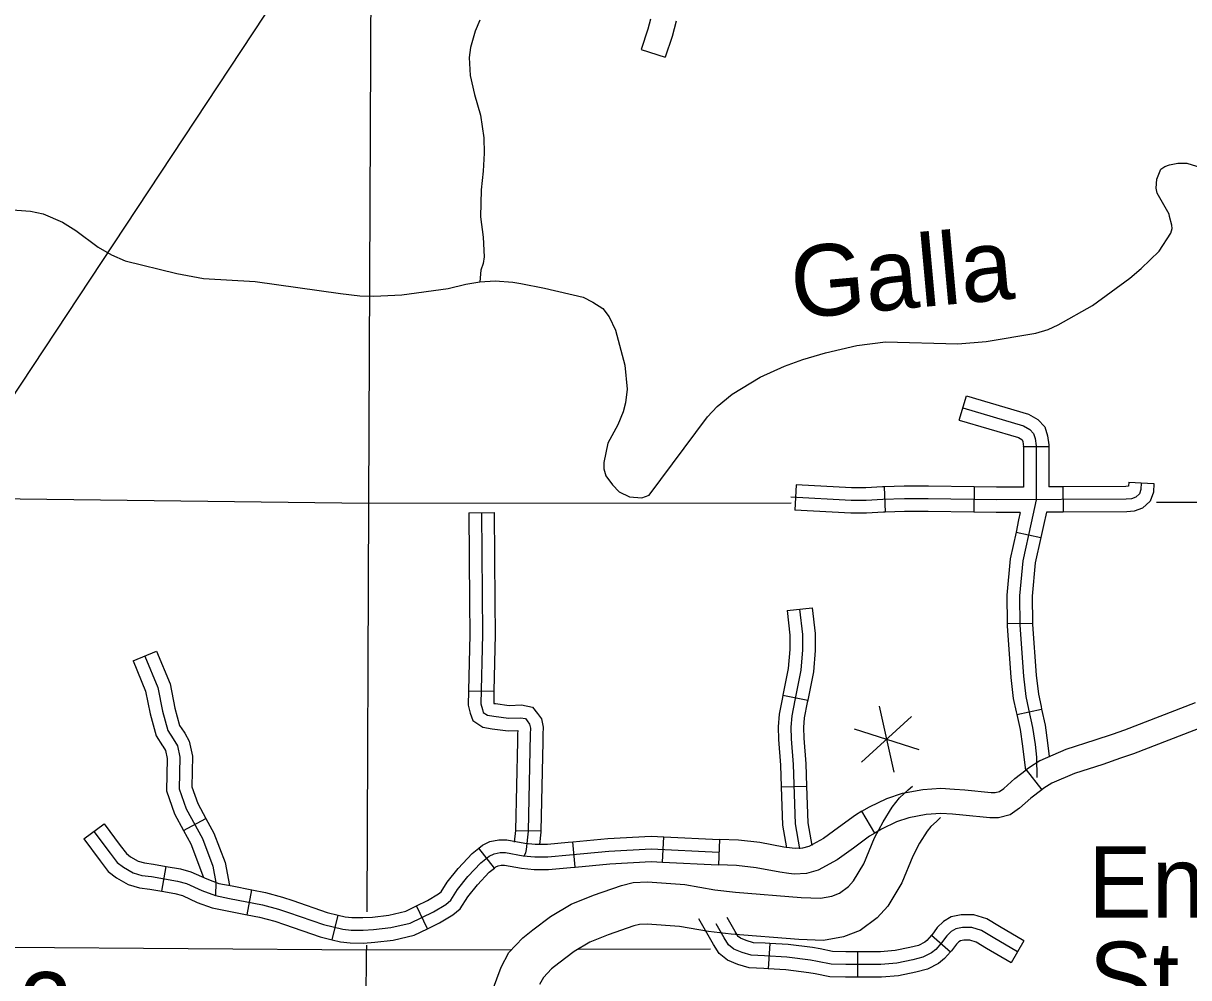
# Model space of a CAD drawing. Extents: x 1374139 to 1377472, y 1168351 to 1170484.
# Drawn here: x 1375883 to 1376021, y 1169137 to 1169250 of the extents above; entities that cross this region are included whole.
import ezdxf

# ---------------------------------------------------------------- set-up
doc = ezdxf.new("R2010")
doc.units = 0
doc.layers.add('14', color=7, linetype='Continuous')
doc.layers.add('Default', color=7, linetype='Continuous')

msp = doc.modelspace()

# ---------------------------------------------------------------- linework, layer by layer
at = {"layer": '14'}
msp.add_line((1376223.13, 1169722.43), (1375820.09, 1169112.48), dxfattribs=at)
at = {"layer": 'Default'}
for p, q in [((1375993.83, 1169203.03), (1375994.68, 1169205.9)), ((1376001.43, 1169199.9), (1376004.43, 1169199.9)), ((1376013.88, 1169195.69), (1376016.87, 1169195.51)), ((1375974.53, 1169195.37), (1375974.37, 1169192.38)), ((1375984.94, 1169195.13), (1375985.05, 1169192.13)), ((1375995.58, 1169195.12), (1375995.53, 1169192.12)), ((1376006.1, 1169195.12), (1376006.12, 1169192.12)), ((1375935.77, 1169192.06), (1375938.77, 1169192.08)), ((1376000.54, 1169189.76), (1376003.47, 1169189.12)), ((1375973.44, 1169180.47), (1375976.42, 1169180.8)), ((1375999.49, 1169178.95), (1376002.49, 1169178.99)), ((1375896.03, 1169174.51), (1375898.79, 1169175.66)), ((1375935.74, 1169170.98), (1375938.74, 1169170.92)), ((1375972.95, 1169170.46), (1375975.89, 1169169.87)), ((1375984.35, 1169169.16), (1375986.07, 1169161.35)), ((1376000.64, 1169168.17), (1376003.57, 1169168.81)), ((1375988.16, 1169167.95), (1375982.26, 1169162.55)), ((1375981.4, 1169166.46), (1375989.02, 1169164.04)), ((1376001.76, 1169161.63), (1376003.59, 1169159.25)), ((1375972.76, 1169159.61), (1375975.76, 1169159.71)), ((1375993.25, 1169159.35), (1375993.25, 1169159.35)), ((1375902.01, 1169154.44), (1375904.64, 1169155.88)), ((1375983.82, 1169154.13), (1375982.3, 1169156.72)), ((1375890.21, 1169153.44), (1375892.62, 1169155.23)), ((1375941.3, 1169154.46), (1375944.3, 1169154.4)), ((1375948.37, 1169150.12), (1375948.09, 1169153.11)), ((1375958.69, 1169150.7), (1375958.84, 1169153.7)), ((1375938.81, 1169150), (1375936.95, 1169152.36)), ((1375899.43, 1169147.25), (1375899.95, 1169150.2)), ((1375909.54, 1169144.48), (1375910.11, 1169147.43)), ((1375930.9, 1169142.82), (1375929.57, 1169145.51)), ((1375919.59, 1169141.52), (1375920.3, 1169144.44)), ((1375990.55, 1169142.07), (1375992.8, 1169140.07)), ((1375971.4, 1169141.07), (1375971.2, 1169138.08)), ((1376001.48, 1169141.38), (1375999.96, 1169138.79)), ((1375922.99, 1168982), (1375923.67, 1169140.31)), ((1375981.79, 1169140.08), (1375981.79, 1169137.08))]:
    msp.add_line(p, q, dxfattribs=at)
for points in [[(1375924.39, 1169299.41), (1375923.92, 1169193.18)], [(1375937.06, 1169250.36), (1375936.53, 1169249.06), (1375935.98, 1169247.14), (1375935.83, 1169245.96), (1375935.94, 1169243.81), (1375936.45, 1169241.56), (1375937.17, 1169239.13), (1375937.55, 1169236.43), (1375937.6, 1169234.62), (1375937.49, 1169232.5), (1375937.24, 1169230.3), (1375937.14, 1169227.09), (1375937.47, 1169224.69), (1375937.61, 1169222.35), (1375937.47, 1169221.56), (1375937.2, 1169220.79)], [(1375957.29, 1169250.49), (1375956.97, 1169249.3), (1375956.18, 1169246.91), (1375959.03, 1169245.97)], [(1375960.33, 1169250.25), (1375959.85, 1169248.44), (1375959.03, 1169245.97)], [(1376018.7, 1169227.12), (1376018.65, 1169227.4), (1376017.25, 1169229.87), (1376017.12, 1169230.49), (1376017.19, 1169231.54), (1376017.7, 1169232.71), (1376018.16, 1169233.03), (1376018.71, 1169233.24), (1376019.69, 1169233.42), (1376020.75, 1169233.43), (1376024.97, 1169232.15)], [(1375880.09, 1169228.05), (1375883.89, 1169227.77), (1375885.38, 1169227.44), (1375887.68, 1169226.45), (1375889.26, 1169225.47), (1375891.89, 1169223.51), (1375893.49, 1169222.58), (1375895.09, 1169221.86), (1375901.22, 1169220.36), (1375904.36, 1169219.78), (1375910.48, 1169219.44), (1375920.6, 1169218), (1375922.88, 1169217.74), (1375924.52, 1169217.7), (1375927.84, 1169217.86), (1375933.34, 1169218.61), (1375935.43, 1169219.12), (1375937.06, 1169219.41), (1375938.88, 1169219.51), (1375941, 1169219.36), (1375941.94, 1169219.2), (1375944.75, 1169218.65), (1375949.32, 1169217.56), (1375950.47, 1169216.98), (1375951.65, 1169216.23), (1375952.39, 1169215.24), (1375953.15, 1169213.68), (1375954.23, 1169209.51), (1375954.5, 1169206.69), (1375954.33, 1169205.08), (1375954.04, 1169204.01), (1375953.42, 1169202.47), (1375952.23, 1169200.31), (1375951.76, 1169198.02), (1375951.74, 1169197.27), (1375951.98, 1169196.42), (1375952.77, 1169195.35), (1375953.55, 1169194.53), (1375954.8, 1169193.96), (1375956.24, 1169193.83), (1375957.11, 1169194.13), (1375964.03, 1169203.41), (1375965.16, 1169204.62), (1375966.93, 1169206.09), (1375970.24, 1169208.09), (1375973.15, 1169209.41), (1375975.29, 1169210.2), (1375977.99, 1169210.99), (1375981.69, 1169211.86), (1375985.08, 1169212.3), (1375993.66, 1169212.07), (1375996.99, 1169212.33), (1376002.89, 1169213.3), (1376004.36, 1169213.75), (1376005.54, 1169214.32), (1376009.61, 1169216.59), (1376014.01, 1169219.83), (1376015.34, 1169220.98), (1376017.49, 1169223.02), (1376018.88, 1169225.14), (1376019.01, 1169225.7), (1376018.98, 1169226.1), (1376018.7, 1169227.12)], [(1375937.2, 1169220.79), (1375937.06, 1169219.41)], [(1375994.68, 1169205.9), (1376002.01, 1169203.73), (1376003.13, 1169203.11), (1376003.94, 1169202.21), (1376004.25, 1169201.18), (1376004.43, 1169200.11), (1376004.43, 1169199.9)], [(1375994.26, 1169204.47), (1376001.42, 1169202.34), (1376002.18, 1169201.92), (1376002.6, 1169201.45), (1376002.79, 1169200.83), (1376002.93, 1169199.99), (1376002.93, 1169193.6), (1376002.32, 1169190.88), (1376001.33, 1169186.36), (1376000.95, 1169182.23), (1376001, 1169178.75), (1376001.42, 1169172.71), (1376001.7, 1169170.32), (1376002.03, 1169168.81), (1376002.51, 1169166.64), (1376002.79, 1169164.62), (1376002.98, 1169163.11), (1376003.02, 1169160.7)], [(1375993.83, 1169203.03), (1376000.83, 1169200.95), (1376001.23, 1169200.73), (1376001.26, 1169200.69), (1376001.33, 1169200.49), (1376001.43, 1169199.86), (1376001.43, 1169199.9)], [(1375197.41, 1169202.24), (1375923.92, 1169193.18)], [(1376001.43, 1169199.9), (1376001.43, 1169195.09)], [(1376004.43, 1169199.9), (1376004.43, 1169195.11)], [(1376013.88, 1169195.69), (1376013.85, 1169195.19), (1376013.52, 1169195.17), (1376006.1, 1169195.12)], [(1376015.37, 1169195.6), (1376015.33, 1169194.8), (1376015.14, 1169194.28), (1376014.71, 1169193.9), (1376014.2, 1169193.71), (1376013.58, 1169193.67), (1375998.22, 1169193.57), (1375990.16, 1169193.71), (1375987.33, 1169193.71), (1375984.78, 1169193.62), (1375982.8, 1169193.52), (1375981.01, 1169193.52), (1375973.89, 1169193.9)], [(1375984.94, 1169195.13), (1375984.72, 1169195.12), (1375982.77, 1169195.02), (1375981.05, 1169195.02), (1375974.53, 1169195.37)], [(1375995.58, 1169195.12), (1375990.17, 1169195.21), (1375987.3, 1169195.21), (1375984.94, 1169195.13)], [(1376001.43, 1169195.09), (1375998.23, 1169195.07), (1375995.58, 1169195.12)], [(1376006.1, 1169195.12), (1376004.43, 1169195.11)], [(1376016.87, 1169195.51), (1376016.81, 1169194.49), (1376016.42, 1169193.41), (1376015.5, 1169192.59), (1376014.52, 1169192.23), (1376013.65, 1169192.17), (1376006.12, 1169192.12)], [(1375923.92, 1169193.18), (1375923.7, 1169144.83)], [(1375923.92, 1169193.18), (1375973.93, 1169193.25)], [(1376017.16, 1169193.3), (1376029.27, 1169193.32)], [(1375935.77, 1169192.06), (1375935.85, 1169181.5)], [(1375937.27, 1169192.07), (1375937.38, 1169177.65), (1375937.21, 1169169.45), (1375937.38, 1169168.77), (1375937.49, 1169168.43), (1375938, 1169168.09), (1375938.74, 1169167.97), (1375940.49, 1169167.75), (1375941.9, 1169167.8), (1375942.47, 1169167.69), (1375942.7, 1169167.41), (1375942.96, 1169167.03), (1375943.08, 1169166.55), (1375943.05, 1169165.84), (1375942.8, 1169154.36), (1375942.58, 1169152.21), (1375942.48, 1169151.79), (1375942.32, 1169151.45)], [(1375938.77, 1169192.08), (1375938.85, 1169181.52)], [(1375985.05, 1169192.13), (1375984.85, 1169192.12), (1375982.84, 1169192.02), (1375980.97, 1169192.02), (1375974.37, 1169192.38)], [(1375995.53, 1169192.12), (1375990.14, 1169192.21), (1375987.36, 1169192.21), (1375985.05, 1169192.13)], [(1376001.05, 1169192.09), (1375998.21, 1169192.07), (1375995.53, 1169192.12)], [(1376001.05, 1169192.09), (1376000.85, 1169191.21), (1376000.54, 1169189.76)], [(1376004.13, 1169192.11), (1376003.78, 1169190.56), (1376003.47, 1169189.12)], [(1376006.12, 1169192.12), (1376004.13, 1169192.11)], [(1376000.54, 1169189.76), (1375999.84, 1169186.59), (1375999.45, 1169182.29), (1375999.49, 1169178.95)], [(1376003.47, 1169189.12), (1376002.81, 1169186.13), (1376002.45, 1169182.18), (1376002.49, 1169178.99)], [(1375935.85, 1169181.5), (1375935.88, 1169177.66), (1375935.74, 1169170.98)], [(1375938.85, 1169181.52), (1375938.88, 1169177.64), (1375938.74, 1169170.92)], [(1375973.44, 1169180.47), (1375973.76, 1169177.58), (1375973.76, 1169175.88), (1375973.58, 1169173.63), (1375972.95, 1169170.46)], [(1375974.93, 1169180.64), (1375975.26, 1169177.66), (1375975.26, 1169175.82), (1375975.07, 1169173.42), (1375974.37, 1169169.88), (1375973.99, 1169168), (1375973.89, 1169166.68), (1375973.94, 1169165.31), (1375974.18, 1169162.24), (1375974.41, 1169155.22), (1375974.92, 1169152.28)], [(1375976.42, 1169180.8), (1375976.76, 1169177.75), (1375976.76, 1169175.77), (1375976.56, 1169173.21), (1375975.89, 1169169.87)], [(1375999.49, 1169178.95), (1375999.5, 1169178.68), (1375999.93, 1169172.57), (1376000.22, 1169170.07), (1376000.57, 1169168.49), (1376000.64, 1169168.17)], [(1376002.49, 1169178.99), (1376002.5, 1169178.81), (1376002.92, 1169172.85), (1376003.19, 1169170.57), (1376003.5, 1169169.13), (1376003.57, 1169168.81)], [(1375897.41, 1169175.09), (1375898.97, 1169171.36), (1375899.53, 1169168.58), (1375900.14, 1169166.27), (1375900.8, 1169165.28), (1375901.28, 1169164.48), (1375901.56, 1169163.11), (1375901.51, 1169159.38), (1375902.31, 1169157.02), (1375904.24, 1169153.49), (1375905.47, 1169150.23), (1375905.85, 1169148.3), (1375905.79, 1169146.74)], [(1375898.79, 1169175.66), (1375900.41, 1169171.8), (1375900.99, 1169168.92), (1375901.53, 1169166.89), (1375902.08, 1169166.07), (1375902.15, 1169165.95)], [(1375896.03, 1169174.51), (1375897.52, 1169170.92), (1375898.07, 1169168.24), (1375898.76, 1169165.64), (1375899.53, 1169164.48), (1375899.56, 1169164.43)], [(1375935.74, 1169170.98), (1375935.71, 1169169.28), (1375935.94, 1169168.35), (1375936.23, 1169167.46), (1375937.45, 1169166.66), (1375938.53, 1169166.49), (1375940.42, 1169166.24), (1375941.57, 1169166.29), (1375941.55, 1169165.89), (1375941.53, 1169165.02)], [(1375938.74, 1169170.92), (1375938.72, 1169169.61), (1375938.75, 1169169.49), (1375938.95, 1169169.46), (1375940.56, 1169169.25), (1375942.02, 1169169.31), (1375943.3, 1169169.06), (1375943.9, 1169168.31), (1375944.36, 1169167.65), (1375944.58, 1169166.69), (1375944.55, 1169165.79), (1375944.53, 1169164.95)], [(1375972.95, 1169170.46), (1375972.89, 1169170.18), (1375972.5, 1169168.2), (1375972.39, 1169166.7), (1375972.44, 1169165.22), (1375972.68, 1169162.16), (1375972.76, 1169159.61)], [(1375975.89, 1169169.87), (1375975.84, 1169169.59), (1375975.48, 1169167.79), (1375975.4, 1169166.65), (1375975.44, 1169165.39), (1375975.67, 1169162.33), (1375975.76, 1169159.71)], [(1376021.74, 1169169.56), (1376013.4, 1169166.34), (1376011.92, 1169165.82)], [(1376000.64, 1169168.17), (1376001.03, 1169166.38), (1376001.3, 1169164.42), (1376001.66, 1169161.55)], [(1376003.57, 1169168.81), (1376003.98, 1169166.91), (1376004.28, 1169164.81), (1376004.48, 1169163.19)], [(1375789.38, 1169167.95), (1375818.11, 1169167.8), (1375818.07, 1169141.1), (1375923.67, 1169140.31), (1375940.77, 1169140.36)], [(1376022.82, 1169166.77), (1376014.43, 1169163.52), (1376012.9, 1169162.99)], [(1375902.15, 1169165.95), (1375902.69, 1169165.02), (1375903.06, 1169163.25), (1375903.01, 1169159.62), (1375903.69, 1169157.63), (1375904.64, 1169155.88)], [(1376011.92, 1169165.82), (1376009.87, 1169165.12), (1376006.43, 1169164.03), (1376003.37, 1169162.71), (1376002.13, 1169161.91), (1376001.76, 1169161.63)], [(1375899.56, 1169164.43), (1375899.86, 1169163.93), (1375900.06, 1169162.96), (1375900.01, 1169159.14), (1375900.93, 1169156.42), (1375902.01, 1169154.44)], [(1375941.53, 1169165.02), (1375941.3, 1169154.46)], [(1375944.53, 1169164.95), (1375944.3, 1169154.4)], [(1376012.9, 1169162.99), (1376010.82, 1169162.27), (1376007.48, 1169161.21), (1376004.78, 1169160.05), (1376003.85, 1169159.46), (1376003.59, 1169159.25)], [(1375993.25, 1169159.35), (1375994.5, 1169159.25), (1375997.6, 1169158.95), (1375998.08, 1169158.95), (1375998.58, 1169159.07), (1375999.11, 1169159.43), (1376000.4, 1169160.59), (1376001.76, 1169161.63)], [(1375938.06, 1169134.12), (1375939.59, 1169138.28), (1375940.51, 1169140), (1375942.16, 1169141.74), (1375943.37, 1169142.7), (1375945.46, 1169144.26), (1375947.89, 1169145.73), (1375950.54, 1169146.77), (1375953.85, 1169147.93), (1375955.21, 1169148.28), (1375956.94, 1169148.37), (1375961.34, 1169148.07), (1375964.89, 1169147.44), (1375967.32, 1169147.15), (1375975.12, 1169146.52), (1375977.4, 1169146.44), (1375978.76, 1169146.68), (1375979.66, 1169147.03), (1375980.73, 1169147.82), (1375981.32, 1169148.47), (1375982.53, 1169150.51), (1375983.79, 1169153.56), (1375984.81, 1169155.47), (1375985.9, 1169157.19), (1375986.75, 1169158.32), (1375987.78, 1169159.24), (1375988.29, 1169159.69)], [(1375972.76, 1169159.61), (1375972.92, 1169155.06), (1375973.38, 1169152.4)], [(1375975.76, 1169159.71), (1375975.91, 1169155.37), (1375976.38, 1169152.65)], [(1375982.3, 1169156.72), (1375983.19, 1169157.23), (1375985.25, 1169158.25), (1375987.12, 1169158.86), (1375989.51, 1169159.3), (1375991.63, 1169159.47), (1375993.25, 1169159.35)], [(1376003.59, 1169159.25), (1376002.31, 1169158.28), (1376000.96, 1169157.07), (1375999.83, 1169156.29), (1375998.45, 1169155.95), (1375997.46, 1169155.95), (1375994.24, 1169156.26), (1375993.02, 1169156.36)], [(1375904.64, 1169155.88), (1375905.61, 1169154.11), (1375906.92, 1169150.64), (1375907.44, 1169147.94)], [(1375991.62, 1169155.97), (1375991.11, 1169155.51), (1375990.45, 1169154.92), (1375990.02, 1169154.35), (1375989.13, 1169152.95), (1375988.31, 1169151.42), (1375987.02, 1169148.26), (1375985.35, 1169145.48), (1375984.1, 1169144.1), (1375982.1, 1169142.62), (1375980.12, 1169141.84), (1375977.75, 1169141.42), (1375974.83, 1169141.53), (1375966.82, 1169142.17), (1375964.15, 1169142.5), (1375960.73, 1169143.1), (1375956.9, 1169143.36), (1375955.97, 1169143.31), (1375955.3, 1169143.14), (1375952.28, 1169142.08), (1375950.11, 1169141.23), (1375948.25, 1169140.11), (1375946.42, 1169138.74), (1375945.55, 1169138.05), (1375944.6, 1169137.05), (1375944.16, 1169136.22)], [(1375982.3, 1169156.72), (1375981.55, 1169156.27), (1375979.52, 1169154.79), (1375977.77, 1169153.5), (1375976.01, 1169152.55), (1375975.26, 1169152.35), (1375974.39, 1169152.3), (1375974.03, 1169152.34)], [(1375993.02, 1169156.36), (1375991.63, 1169156.46), (1375989.91, 1169156.32), (1375987.86, 1169155.94), (1375986.38, 1169155.46), (1375984.62, 1169154.59), (1375983.82, 1169154.13)], [(1375891.41, 1169154.33), (1375893.32, 1169151.76), (1375894.17, 1169150.66), (1375894.9, 1169150.09), (1375896.06, 1169149.43), (1375897.09, 1169149.12), (1375898.23, 1169148.98), (1375901.31, 1169148.44), (1375902.37, 1169148.16), (1375904.19, 1169147.33), (1375905.79, 1169146.74), (1375907.46, 1169146.41), (1375911.35, 1169145.66), (1375913.26, 1169145.14), (1375914.45, 1169144.72), (1375918.59, 1169143.31), (1375920.86, 1169142.76), (1375921.85, 1169142.65), (1375923.28, 1169142.63), (1375924.5, 1169142.71), (1375926.56, 1169142.95), (1375928.82, 1169143.46), (1375931.6, 1169144.83), (1375933.04, 1169145.7), (1375933.63, 1169146.18), (1375934.43, 1169147.45), (1375935.65, 1169148.98), (1375937.18, 1169150.63), (1375938.17, 1169151.41), (1375938.76, 1169151.69), (1375939.47, 1169151.84), (1375940.13, 1169151.84), (1375942.21, 1169151.46), (1375943.57, 1169151.34), (1375945.14, 1169151.33), (1375947.68, 1169151.56), (1375952.35, 1169151.99), (1375957.35, 1169152.27), (1375965.38, 1169151.88)], [(1375892.62, 1169155.23), (1375894.52, 1169152.67), (1375895.24, 1169151.72), (1375895.74, 1169151.34), (1375896.65, 1169150.82), (1375897.4, 1169150.6), (1375898.45, 1169150.47), (1375899.95, 1169150.2)], [(1375902.01, 1169154.44), (1375902.88, 1169152.86), (1375904.37, 1169148.9)], [(1375941.3, 1169154.46), (1375941.3, 1169154.45), (1375941.15, 1169153.05)], [(1375944.3, 1169154.4), (1375944.29, 1169154.26), (1375944.14, 1169152.8)], [(1375890.21, 1169153.44), (1375892.13, 1169150.86), (1375893.1, 1169149.59), (1375894.07, 1169148.84), (1375895.46, 1169148.04), (1375896.79, 1169147.65), (1375898, 1169147.5), (1375899.43, 1169147.25)], [(1375936.95, 1169152.36), (1375937.38, 1169152.69), (1375938.28, 1169153.13), (1375939.32, 1169153.34), (1375940.27, 1169153.34), (1375942.4, 1169152.95), (1375943.64, 1169152.84), (1375945.08, 1169152.83), (1375947.55, 1169153.06), (1375948.09, 1169153.11)], [(1375948.09, 1169153.11), (1375952.24, 1169153.48), (1375957.34, 1169153.77), (1375958.84, 1169153.7)], [(1375958.84, 1169153.7), (1375965.45, 1169153.37)], [(1375974.03, 1169152.34), (1375973.05, 1169152.46), (1375970.23, 1169153.01), (1375967.69, 1169153.29), (1375965.44, 1169153.37), (1375965.32, 1169150.38)], [(1375983.82, 1169154.13), (1375983.2, 1169153.76), (1375981.3, 1169152.37), (1375979.37, 1169150.96), (1375977.12, 1169149.74), (1375975.74, 1169149.37), (1375974.3, 1169149.28), (1375973.66, 1169149.36)], [(1375929.57, 1169145.51), (1375930.88, 1169146.15), (1375932.18, 1169146.94), (1375932.49, 1169147.19), (1375933.2, 1169148.32), (1375934.52, 1169149.96), (1375936.17, 1169151.74), (1375936.95, 1169152.36)], [(1375899.95, 1169150.2), (1375901.64, 1169149.91), (1375902.88, 1169149.57), (1375904.76, 1169148.72), (1375906.2, 1169148.19), (1375907.75, 1169147.88), (1375910.11, 1169147.43)], [(1375938.81, 1169150), (1375938.97, 1169150.13), (1375939.24, 1169150.26), (1375939.62, 1169150.34), (1375940, 1169150.34), (1375942.01, 1169149.97), (1375943.5, 1169149.84), (1375945.2, 1169149.83), (1375947.82, 1169150.07), (1375948.37, 1169150.12)], [(1375948.37, 1169150.12), (1375952.46, 1169150.49), (1375957.35, 1169150.77), (1375958.69, 1169150.7)], [(1375958.69, 1169150.7), (1375965.3, 1169150.38)], [(1375973.66, 1169149.36), (1375972.58, 1169149.5), (1375969.78, 1169150.04), (1375967.47, 1169150.29), (1375965.32, 1169150.38)], [(1375930.9, 1169142.82), (1375932.32, 1169143.52), (1375933.9, 1169144.47), (1375934.76, 1169145.16), (1375935.65, 1169146.58), (1375936.79, 1169148), (1375938.2, 1169149.53), (1375938.81, 1169150)], [(1375910.11, 1169147.43), (1375911.69, 1169147.12), (1375913.71, 1169146.57), (1375914.94, 1169146.14), (1375919.01, 1169144.75), (1375920.3, 1169144.44)], [(1375899.43, 1169147.25), (1375900.99, 1169146.97), (1375901.87, 1169146.74), (1375903.62, 1169145.94), (1375905.38, 1169145.29), (1375907.18, 1169144.94), (1375909.54, 1169144.48)], [(1375920.3, 1169144.44), (1375921.12, 1169144.24), (1375921.94, 1169144.15), (1375923.24, 1169144.13), (1375924.37, 1169144.2), (1375926.3, 1169144.43), (1375928.31, 1169144.89), (1375929.57, 1169145.51)], [(1375909.54, 1169144.48), (1375911.01, 1169144.2), (1375912.81, 1169143.71), (1375913.96, 1169143.3), (1375918.17, 1169141.87), (1375919.59, 1169141.52)], [(1375971.2, 1169138.08), (1375970.7, 1169138.11), (1375968.96, 1169138.18), (1375967.63, 1169138.58), (1375966.38, 1169139.08), (1375965.39, 1169139.89), (1375964.72, 1169140.95), (1375962.99, 1169144)], [(1376000.72, 1169140.08), (1375997.82, 1169141.78), (1375996.45, 1169142.59), (1375995.31, 1169142.96), (1375994.2, 1169142.98), (1375993.43, 1169142.81), (1375992.87, 1169142.49), (1375992.35, 1169141.99), (1375991.73, 1169141.13), (1375991.04, 1169140.36), (1375990.55, 1169139.95), (1375989.52, 1169139.44), (1375988.34, 1169139.12), (1375986.43, 1169138.73), (1375984.56, 1169138.58), (1375982.89, 1169138.58), (1375980.38, 1169138.58), (1375978.66, 1169138.62), (1375977.06, 1169138.94), (1375976.23, 1169139.09), (1375973.42, 1169139.44), (1375970.78, 1169139.61), (1375969.21, 1169139.67), (1375968.12, 1169140), (1375967.15, 1169140.38), (1375966.53, 1169140.9), (1375966, 1169141.72), (1375965.05, 1169143.4)], [(1375971.4, 1169141.07), (1375970.86, 1169141.11), (1375969.46, 1169141.16), (1375968.61, 1169141.41), (1375967.93, 1169141.69), (1375967.67, 1169141.9), (1375967.29, 1169142.5), (1375966.36, 1169144.14)], [(1376001.48, 1169141.38), (1375998.59, 1169143.07), (1375997.07, 1169143.97), (1375995.56, 1169144.45), (1375994.05, 1169144.48), (1375992.88, 1169144.22), (1375991.96, 1169143.69), (1375991.22, 1169142.98), (1375990.56, 1169142.07), (1375990.55, 1169142.07)], [(1375919.59, 1169141.52), (1375920.6, 1169141.28), (1375921.75, 1169141.15), (1375923.32, 1169141.12), (1375924.64, 1169141.22), (1375926.81, 1169141.46), (1375929.32, 1169142.04), (1375930.9, 1169142.82)], [(1375990.55, 1169142.07), (1375990, 1169141.44), (1375989.73, 1169141.22), (1375988.98, 1169140.85), (1375987.99, 1169140.58), (1375986.22, 1169140.22), (1375984.5, 1169140.08), (1375982.89, 1169140.08), (1375981.79, 1169140.08)], [(1375923.68, 1169140.86), (1375923.67, 1169140.31)], [(1375981.79, 1169140.08), (1375980.4, 1169140.08), (1375978.83, 1169140.12), (1375977.35, 1169140.42), (1375976.45, 1169140.58), (1375973.56, 1169140.93), (1375971.4, 1169141.07)], [(1375999.96, 1169138.79), (1375997.06, 1169140.49), (1375995.83, 1169141.22), (1375995.07, 1169141.46), (1375994.35, 1169141.48), (1375993.98, 1169141.39), (1375993.78, 1169141.28), (1375993.49, 1169141), (1375992.9, 1169140.19), (1375992.8, 1169140.07)], [(1375948.78, 1169140.38), (1375964.38, 1169140.43)], [(1375992.8, 1169140.07), (1375992.09, 1169139.28), (1375991.37, 1169138.69), (1375990.06, 1169138.03), (1375988.69, 1169137.66), (1375986.64, 1169137.24), (1375984.62, 1169137.08), (1375982.89, 1169137.08), (1375981.79, 1169137.08)], [(1375981.79, 1169137.08), (1375980.36, 1169137.08), (1375978.5, 1169137.13), (1375976.78, 1169137.47), (1375976, 1169137.61), (1375973.28, 1169137.94), (1375971.2, 1169138.08)]]:
    msp.add_lwpolyline(points, dxfattribs=at)

# ---------------------------------------------------------------- texts
msp.add_text('Galla', height=8.448, rotation=5.2069, dxfattribs=at).set_placement((1375974.26, 1169215.02))
for s, p in [('End', (1376009.07, 1169144.13)), ('St. Hwy.', (1376009.17, 1169132.83)), ('0.2', (1375873.13, 1169129.23))]:
    msp.add_text(s, height=8.448, dxfattribs=at).set_placement(p)

doc.saveas('drawing.dxf')
